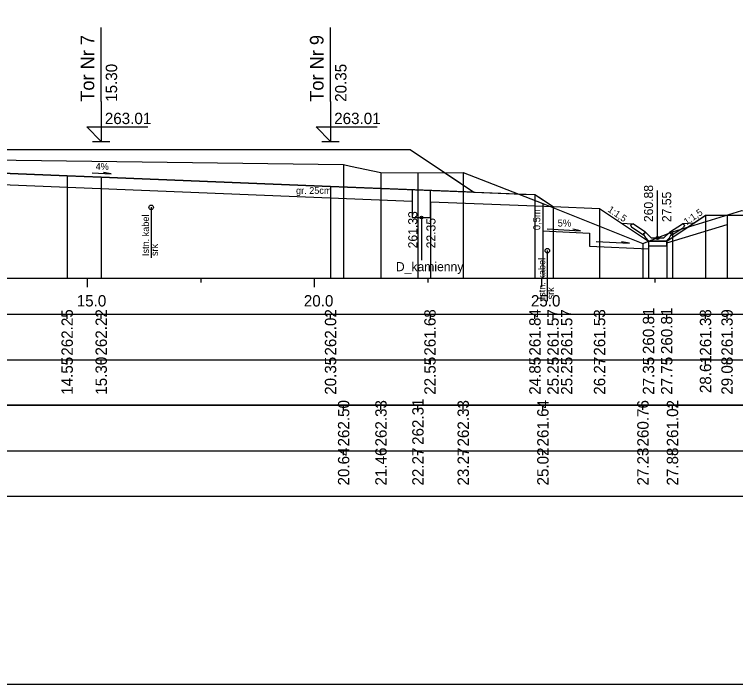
# Model space of a CAD drawing. Extents: x 6516023 to 6560129, y 5513077 to 5529206.
# Drawn here: x 6519154.1 to 6519169.98, y 5514451.16 to 5514465.91 of the extents above; entities that cross this region are included whole.
import ezdxf

# ---------------------------------------------------------------- set-up
doc = ezdxf.new("R2010")
doc.units = 0
for name, color, linetype in [('IR_default', 7, 'Continuous'), ('TOR_PRZEK_P-inne branze', 7, 'Continuous'), ('TOR_PRZEK_P-kable', 7, 'Continuous'), ('TOR_PRZEK_P-komponent', 7, 'Continuous'), ('TOR_PRZEK_P-odwodnienie', 7, 'Continuous'), ('TOR_PRZEK_P-opisy', 7, 'Continuous'), ('TOR_PRZEK_P-schodkowanie+wymiana', 7, 'Continuous'), ('TOR_PRZEK_P-tabelka istniejace', 7, 'Continuous'), ('TOR_PRZEK_P-tabelka projektowane', 7, 'Continuous'), ('TOR_PRZEK_P-teren istniejacy', 7, 'Continuous'), ('TOR_PRZEK_P-tory projektowane', 7, 'Continuous'), ('TOR_PRZEK_P-uklad odniesienia', 7, 'Continuous'), ('TOR_PRZEK_P-warstwa ochronna I', 7, 'Continuous'), ('TOR_PRZEK_P-warstwa ochronna II', 7, 'Continuous'), ('TOR_PS_T-skarpy projektowane', 7, 'Continuous'), ('TOR_RAMKI-ramka+tabelka 1', 7, 'Continuous')]:
    doc.layers.add(name, color=color, linetype=linetype)

msp = doc.modelspace()

# ---------------------------------------------------------------- linework, layer by layer
at = {"layer": 'IR_default'}
msp.add_lwpolyline([(6519154.001, 5514462.937), (6519154.263, 5514462.937), (6519157.763, 5514462.937), (6519158.988, 5514462.937), (6519159.313, 5514462.937), (6519162.078, 5514462.937), (6519162.813, 5514462.937), (6519163.925, 5514462.195), (6519164.22, 5514461.998), (6519165.281, 5514461.956), (6519165.563, 5514461.945), (6519165.697, 5514461.855), (6519165.962, 5514461.679), (6519166.986, 5514461.638), (6519167.889, 5514461.036), (6519168.064, 5514460.919), (6519168.38, 5514460.919), (6519168.464, 5514460.919), (6519168.926, 5514461.227), (6519169.049, 5514461.309), (6519169.262, 5514461.451), (6519169.319, 5514461.489), (6519169.684, 5514461.493), (6519169.793, 5514461.494)], dxfattribs=at)
at = {"layer": 'TOR_PRZEK_P-inne branze'}
msp.add_lwpolyline([(6519169.793, 5514461.494), (6519170.411, 5514461.491), (6519171.25, 5514461.541), (6519173.761, 5514461.59), (6519175.985, 5514461.634), (6519176.755, 5514461.587), (6519176.791, 5514461.563)], dxfattribs=at)
at = {"layer": 'TOR_PRZEK_P-kable'}
for p, q in [((6519157.112, 5514461.665), (6519157.112, 5514460.555)), ((6519165.835, 5514460.71), (6519165.835, 5514459.601))]:
    msp.add_line(p, q, dxfattribs=at)
for centre in [(6519157.112, 5514461.665), (6519165.835, 5514460.71)]:
    msp.add_circle(centre, 0.05, dxfattribs=at)
at = {"layer": 'TOR_PRZEK_P-komponent'}
msp.add_lwpolyline([(6519153.013, 5514462.937), (6519154.263, 5514462.937), (6519157.763, 5514462.937), (6519159.313, 5514462.937), (6519162.813, 5514462.937), (6519164.22, 5514461.998), (6519161.063, 5514462.125), (6519156.013, 5514462.327), (6519155.263, 5514462.357), (6519153.638, 5514462.422)], dxfattribs=at)
at = {"layer": 'TOR_PRZEK_P-odwodnienie'}
for p, q in [((6519168.264, 5514460.989), (6519168.264, 5514462.033)), ((6519163.063, 5514461.439), (6519163.063, 5514460.501)), ((6519167.999, 5514461.115), (6519167.719, 5514461.302)), ((6519168.529, 5514461.115), (6519168.809, 5514461.302)), ((6519167.955, 5514461.048), (6519167.694, 5514461.222)), ((6519167.966, 5514461.065), (6519167.955, 5514461.048)), ((6519167.956, 5514461.084), (6519168.004, 5514461.108)), ((6519167.999, 5514461.115), (6519167.991, 5514461.102)), ((6519168.124, 5514460.989), (6519168.004, 5514461.108)), ((6519168.404, 5514460.989), (6519168.524, 5514461.108)), ((6519168.524, 5514461.108), (6519168.571, 5514461.084)), ((6519168.529, 5514461.115), (6519168.537, 5514461.102)), ((6519168.562, 5514461.065), (6519168.573, 5514461.048)), ((6519168.573, 5514461.048), (6519168.834, 5514461.222)), ((6519168.074, 5514460.919), (6519168.454, 5514460.919)), ((6519168.124, 5514460.989), (6519168.404, 5514460.989))]:
    msp.add_line(p, q, dxfattribs=at)
for points in [[(6519162.863, 5514462.053), (6519162.863, 5514461.439), (6519163.263, 5514461.439), (6519163.263, 5514462.037)], [(6519167.472, 5514461.313), (6519167.719, 5514461.302)], [(6519167.669, 5514461.275), (6519167.719, 5514461.302)], [(6519167.669, 5514461.275), (6519167.694, 5514461.222)], [(6519169.055, 5514461.313), (6519168.809, 5514461.302)], [(6519168.859, 5514461.275), (6519168.809, 5514461.302)], [(6519168.859, 5514461.275), (6519168.834, 5514461.222)], [(6519167.991, 5514461.102), (6519167.956, 5514461.084)], [(6519168.004, 5514460.989), (6519167.956, 5514461.084)], [(6519167.956, 5514461.084), (6519167.966, 5514461.065)], [(6519168.524, 5514460.989), (6519168.571, 5514461.084)], [(6519168.537, 5514461.102), (6519168.572, 5514461.084)], [(6519168.572, 5514461.084), (6519168.562, 5514461.065)], [(6519168.074, 5514460.919), (6519168.004, 5514460.989)], [(6519168.464, 5514460.919), (6519168.064, 5514460.919), (6519168.064, 5514460.819), (6519168.464, 5514460.819), (6519168.464, 5514460.919)], [(6519168.454, 5514460.919), (6519168.524, 5514460.989)], [(6519168.464, 5514460.919), (6519168.464, 5514460.919), (6519168.464, 5514460.919), (6519168.464, 5514460.918), (6519168.464, 5514460.919), (6519168.465, 5514460.918), (6519168.464, 5514460.919), (6519168.465, 5514460.919)]]:
    msp.add_lwpolyline(points, dxfattribs=at)
for centre, radius in [((6519163.063, 5514461.439), 0.03), ((6519168.264, 5514460.989), 0.035)]:
    msp.add_circle(centre, radius, dxfattribs=at)
at = {"layer": 'TOR_PRZEK_P-opisy'}
msp.add_lwpolyline([(6519155.811, 5514462.424), (6519156.229, 5514462.405), (6519156.061, 5514462.433)], dxfattribs=at)
at = {"layer": 'TOR_PRZEK_P-schodkowanie+wymiana'}
for p, q in [((6519165.738, 5514461.688), (6519165.738, 5514461.145)), ((6519165.738, 5514461.145), (6519166.761, 5514461.094)), ((6519166.761, 5514461.094), (6519166.761, 5514460.812)), ((6519166.761, 5514460.812), (6519168.064, 5514460.747))]:
    msp.add_line(p, q, dxfattribs=at)
msp.add_lwpolyline([(6519168.464, 5514460.881), (6519169.793, 5514461.285)], dxfattribs=at)
at = {"layer": 'TOR_PRZEK_P-tabelka istniejace'}
for p, q in [((6519161.351, 5514457.206), (6519161.351, 5514457.306)), ((6519162.173, 5514457.206), (6519162.173, 5514457.306)), ((6519162.987, 5514457.206), (6519162.987, 5514457.306)), ((6519163.984, 5514457.206), (6519163.984, 5514457.306)), ((6519165.738, 5514457.206), (6519165.738, 5514457.306)), ((6519167.941, 5514457.206), (6519167.941, 5514457.306)), ((6519168.592, 5514457.206), (6519168.592, 5514457.306)), ((6519089.663, 5514456.306), (6519183.463, 5514456.306)), ((6519161.351, 5514456.206), (6519161.351, 5514456.306)), ((6519162.173, 5514456.206), (6519162.173, 5514456.306)), ((6519162.987, 5514456.206), (6519162.987, 5514456.306)), ((6519163.984, 5514456.206), (6519163.984, 5514456.306)), ((6519165.738, 5514456.206), (6519165.738, 5514456.306)), ((6519167.941, 5514456.206), (6519167.941, 5514456.306)), ((6519168.592, 5514456.206), (6519168.592, 5514456.306))]:
    msp.add_line(p, q, dxfattribs=at)
for points in [[(6519161.351, 5514462.605), (6519161.351, 5514460.306), (6519161.351, 5514460.176), (6519161.351, 5514460.106)], [(6519162.173, 5514462.434), (6519162.173, 5514460.306), (6519162.173, 5514460.176), (6519162.173, 5514460.106)], [(6519162.987, 5514462.421), (6519162.987, 5514460.306), (6519162.987, 5514460.176), (6519162.987, 5514460.106)], [(6519163.984, 5514462.434), (6519163.984, 5514460.306), (6519163.984, 5514460.176), (6519163.984, 5514460.106)], [(6519165.738, 5514461.749), (6519165.738, 5514460.306), (6519165.738, 5514460.176), (6519165.738, 5514460.106)], [(6519168.592, 5514461.128), (6519168.592, 5514460.306), (6519168.592, 5514460.176), (6519168.592, 5514460.106)], [(6519167.941, 5514460.869), (6519167.941, 5514460.306), (6519167.941, 5514460.176), (6519167.941, 5514460.106)]]:
    msp.add_lwpolyline(points, dxfattribs=at)
msp.add_lwpolyline([(6519089.663, 5514457.306), (6519089.663, 5514455.306), (6519183.463, 5514455.306), (6519183.463, 5514457.306)], close=True, dxfattribs=at)
at = {"layer": 'TOR_PRZEK_P-tabelka projektowane'}
for p, q in [((6519155.263, 5514459.206), (6519155.263, 5514459.306)), ((6519156.013, 5514459.206), (6519156.013, 5514459.306)), ((6519161.063, 5514459.206), (6519161.063, 5514459.306)), ((6519163.263, 5514459.206), (6519163.263, 5514459.306)), ((6519165.563, 5514459.206), (6519165.563, 5514459.306)), ((6519165.962, 5514459.206), (6519165.962, 5514459.306)), ((6519165.962, 5514459.206), (6519165.962, 5514459.306)), ((6519166.986, 5514459.206), (6519166.986, 5514459.306)), ((6519168.064, 5514459.206), (6519168.064, 5514459.306)), ((6519168.464, 5514459.206), (6519168.464, 5514459.306)), ((6519169.319, 5514459.206), (6519169.319, 5514459.306)), ((6519169.793, 5514459.206), (6519169.793, 5514459.306)), ((6519089.663, 5514458.306), (6519183.463, 5514458.306)), ((6519155.263, 5514458.206), (6519155.263, 5514458.306)), ((6519156.013, 5514458.206), (6519156.013, 5514458.306)), ((6519161.063, 5514458.206), (6519161.063, 5514458.306)), ((6519163.263, 5514458.206), (6519163.263, 5514458.306)), ((6519165.563, 5514458.206), (6519165.563, 5514458.306)), ((6519165.962, 5514458.206), (6519165.962, 5514458.306)), ((6519165.962, 5514458.206), (6519165.962, 5514458.306)), ((6519166.986, 5514458.206), (6519166.986, 5514458.306)), ((6519168.064, 5514458.206), (6519168.064, 5514458.306)), ((6519168.464, 5514458.206), (6519168.464, 5514458.306)), ((6519169.319, 5514458.206), (6519169.319, 5514458.306)), ((6519169.793, 5514458.206), (6519169.793, 5514458.306))]:
    msp.add_line(p, q, dxfattribs=at)
for points in [[(6519155.263, 5514462.357), (6519155.263, 5514460.306), (6519155.263, 5514460.176), (6519155.263, 5514460.106)], [(6519156.013, 5514462.327), (6519156.013, 5514460.306), (6519156.013, 5514460.176), (6519156.013, 5514460.106)], [(6519161.063, 5514462.125), (6519161.063, 5514460.306), (6519161.063, 5514460.176), (6519161.063, 5514460.106)], [(6519165.563, 5514461.945), (6519165.563, 5514460.306), (6519165.563, 5514460.176), (6519165.563, 5514460.106)], [(6519163.263, 5514461.787), (6519163.263, 5514460.306), (6519163.263, 5514460.176), (6519163.263, 5514460.106)], [(6519165.962, 5514461.679), (6519165.962, 5514460.306), (6519165.962, 5514460.176), (6519165.962, 5514460.106)], [(6519165.962, 5514461.679), (6519165.962, 5514460.306), (6519165.962, 5514460.176), (6519165.962, 5514460.106)], [(6519166.986, 5514461.638), (6519166.986, 5514460.306), (6519166.986, 5514460.176), (6519166.986, 5514460.106)], [(6519169.319, 5514461.489), (6519169.319, 5514460.306), (6519169.319, 5514460.176), (6519169.319, 5514460.106)], [(6519169.793, 5514461.494), (6519169.793, 5514460.306), (6519169.793, 5514460.176), (6519169.793, 5514460.106)], [(6519168.064, 5514460.919), (6519168.064, 5514460.306), (6519168.064, 5514460.176), (6519168.064, 5514460.106)], [(6519168.464, 5514460.919), (6519168.464, 5514460.306), (6519168.464, 5514460.176), (6519168.464, 5514460.106)]]:
    msp.add_lwpolyline(points, dxfattribs=at)
msp.add_lwpolyline([(6519089.663, 5514459.306), (6519089.663, 5514457.306), (6519183.463, 5514457.306), (6519183.463, 5514459.306)], close=True, dxfattribs=at)
at = {"layer": 'TOR_PRZEK_P-teren istniejacy'}
msp.add_lwpolyline([(6519153.026, 5514462.719), (6519161.351, 5514462.605), (6519161.505, 5514462.571), (6519162.173, 5514462.434), (6519162.987, 5514462.421), (6519163.984, 5514462.434), (6519165.738, 5514461.749), (6519167.941, 5514460.869), (6519168.592, 5514461.128), (6519170.117, 5514461.592), (6519170.998, 5514461.561), (6519171.262, 5514461.542), (6519174.678, 5514461.603), (6519175.681, 5514461.633), (6519176.397, 5514461.564), (6519179.82, 5514461.556), (6519181.096, 5514461.513), (6519183.226, 5514461.499), (6519183.463, 5514461.499)], dxfattribs=at)
at = {"layer": 'TOR_PRZEK_P-tory projektowane'}
for p, q in [((6519156.013, 5514463.994), (6519156.013, 5514465.627)), ((6519161.063, 5514463.994), (6519161.063, 5514465.627)), ((6519156.013, 5514463.994), (6519156.013, 5514463.117)), ((6519161.063, 5514463.994), (6519161.063, 5514463.117)), ((6519156.013, 5514463.117), (6519155.694, 5514463.436)), ((6519155.694, 5514463.436), (6519157.038, 5514463.436)), ((6519161.063, 5514463.117), (6519160.744, 5514463.436)), ((6519160.744, 5514463.436), (6519162.088, 5514463.436)), ((6519155.821, 5514463.117), (6519156.205, 5514463.117)), ((6519160.871, 5514463.117), (6519161.255, 5514463.117))]:
    msp.add_line(p, q, dxfattribs=at)
at = {"layer": 'TOR_PRZEK_P-uklad odniesienia'}
for p, q in [((6519093.463, 5514460.106), (6519183.463, 5514460.106)), ((6519155.713, 5514459.906), (6519155.713, 5514460.106)), ((6519158.213, 5514460.006), (6519158.213, 5514460.106)), ((6519160.713, 5514459.906), (6519160.713, 5514460.106)), ((6519163.213, 5514460.006), (6519163.213, 5514460.106)), ((6519165.713, 5514459.906), (6519165.713, 5514460.106)), ((6519168.213, 5514460.006), (6519168.213, 5514460.106))]:
    msp.add_line(p, q, dxfattribs=at)
at = {"layer": 'TOR_PRZEK_P-warstwa ochronna I'}
for points in [[(6519143.863, 5514461.731), (6519153.638, 5514462.122), (6519153.638, 5514462.172), (6519162.863, 5514461.803)], [(6519163.263, 5514461.787), (6519165.962, 5514461.679)]]:
    msp.add_lwpolyline(points, dxfattribs=at)
at = {"layer": 'TOR_PRZEK_P-warstwa ochronna II'}
msp.add_lwpolyline([(6519153.638, 5514462.422), (6519155.263, 5514462.357), (6519156.013, 5514462.327), (6519161.063, 5514462.125), (6519165.563, 5514461.945), (6519165.962, 5514461.679), (6519166.986, 5514461.638), (6519168.064, 5514460.919), (6519168.464, 5514460.919), (6519169.319, 5514461.489), (6519169.793, 5514461.494)], dxfattribs=at)
at = {"layer": 'TOR_PS_T-skarpy projektowane'}
for points in [[(6519165.831, 5514461.189), (6519166.566, 5514461.15), (6519166.394, 5514461.18)], [(6519166.909, 5514460.915), (6519167.644, 5514460.876), (6519167.472, 5514460.906)]]:
    msp.add_lwpolyline(points, dxfattribs=at)
at = {"layer": 'TOR_RAMKI-ramka+tabelka 1'}
msp.add_lwpolyline([(6519087.013, 5514479.656), (6519334.513, 5514479.656), (6519334.513, 5514451.156), (6519087.013, 5514451.156)], close=True, dxfattribs=at)

# ---------------------------------------------------------------- texts
at = {"layer": 'TOR_PRZEK_P-kable'}
for s, height, p in [('Istn. kabel', 0.14999, (6519157.066, 5514460.591)), ('srk', 0.15, (6519157.261, 5514460.592)), ('Istn. kabel', 0.14999, (6519165.79, 5514459.637)), ('srk', 0.15, (6519165.984, 5514459.637))]:
    msp.add_text(s, height=height, rotation=90.0511, dxfattribs=at).set_placement(p)
at = {"layer": 'TOR_PRZEK_P-odwodnienie'}
for s, rotation, p in [('260.88', 90, (6519168.164, 5514461.339)), ('27.55', 90, (6519168.564, 5514461.339)), ('261.33', 90, (6519162.973, 5514460.761)), ('22.35', 90, (6519163.373, 5514460.761)), ('D_kamienny', 360, (6519162.501, 5514460.258))]:
    msp.add_text(s, height=0.2, rotation=rotation, dxfattribs=at).set_placement(p)
at = {"layer": 'TOR_PRZEK_P-opisy'}
for s, rotation, p in [('4%', 359.8485, (6519155.89, 5514462.49)), ('1:1,5', 325.9299, (6519167.152, 5514461.582)), ('1:1,5', 34.0701, (6519168.903, 5514461.269))]:
    msp.add_text(s, height=0.15, rotation=rotation, dxfattribs=at).set_placement(p)
at = {"layer": 'TOR_PRZEK_P-schodkowanie+wymiana'}
msp.add_text('0,5m', height=0.1545, rotation=90, dxfattribs=at).set_placement((6519165.68, 5514461.161))
at = {"layer": 'TOR_PRZEK_P-tabelka istniejace'}
for s, p in [('262.31', (6519163.112, 5514456.433)), ('262.50', (6519161.476, 5514456.398)), ('262.33', (6519162.298, 5514456.398)), ('262.33', (6519164.109, 5514456.398)), ('261.64', (6519165.863, 5514456.399)), ('260.76', (6519168.066, 5514456.398)), ('261.02', (6519168.717, 5514456.4)), ('20.64', (6519161.476, 5514455.539)), ('21.46', (6519162.298, 5514455.538)), ('22.27', (6519163.112, 5514455.538)), ('23.27', (6519164.109, 5514455.538)), ('25.02', (6519165.863, 5514455.54)), ('27.23', (6519168.066, 5514455.538)), ('27.88', (6519168.717, 5514455.538))]:
    msp.add_text(s, height=0.25, rotation=90, dxfattribs=at).set_placement(p)
at = {"layer": 'TOR_PRZEK_P-tabelka projektowane'}
for s, p in [('262.25', (6519155.388, 5514458.397)), ('262.22', (6519156.138, 5514458.4)), ('262.02', (6519161.188, 5514458.4)), ('261.68', (6519163.377, 5514458.398)), ('261.84', (6519165.688, 5514458.399)), ('261.57', (6519166.087, 5514458.398)), ('261.57', (6519166.387, 5514458.398)), ('261.53', (6519167.111, 5514458.398)), ('260.81', (6519168.189, 5514458.433)), ('260.81', (6519168.589, 5514458.433)), ('261.38', (6519169.444, 5514458.398)), ('261.39', (6519169.918, 5514458.398)), ('28.61', (6519169.444, 5514457.573)), ('14.55', (6519155.388, 5514457.537)), ('15.30', (6519156.138, 5514457.538)), ('20.35', (6519161.188, 5514457.537)), ('22.55', (6519163.377, 5514457.537)), ('24.85', (6519165.688, 5514457.537)), ('25.25', (6519166.087, 5514457.537)), ('25.25', (6519166.387, 5514457.537)), ('26.27', (6519167.111, 5514457.538)), ('27.35', (6519168.189, 5514457.537)), ('27.75', (6519168.589, 5514457.537)), ('29.08', (6519169.918, 5514457.538))]:
    msp.add_text(s, height=0.25, rotation=90, dxfattribs=at).set_placement(p)
at = {"layer": 'TOR_PRZEK_P-tory projektowane'}
for s, height, p in [('Tor Nr 7', 0.3, (6519155.858, 5514463.988)), ('Tor Nr 9', 0.3, (6519160.908, 5514463.988)), ('15.30', 0.25, (6519156.363, 5514463.987)), ('20.35', 0.25, (6519161.413, 5514463.987))]:
    msp.add_text(s, height=height, rotation=90, dxfattribs=at).set_placement(p)
for p in [(6519156.093, 5514463.497), (6519161.143, 5514463.497)]:
    msp.add_text('263.01', height=0.25, dxfattribs=at).set_placement(p)
at = {"layer": 'TOR_PRZEK_P-uklad odniesienia'}
for s, p in [('15.0', (6519155.474, 5514459.481)), ('20.0', (6519160.474, 5514459.481)), ('25.0', (6519165.474, 5514459.481))]:
    msp.add_text(s, height=0.25, dxfattribs=at).set_placement(p)
at = {"layer": 'TOR_PRZEK_P-warstwa ochronna I'}
msp.add_text('gr. 25cm', height=0.15, dxfattribs=at).set_placement((6519160.303, 5514461.96))
at = {"layer": 'TOR_PS_T-skarpy projektowane'}
msp.add_text('5%', height=0.1545, dxfattribs=at).set_placement((6519166.063, 5514461.241))

doc.saveas('drawing.dxf')
